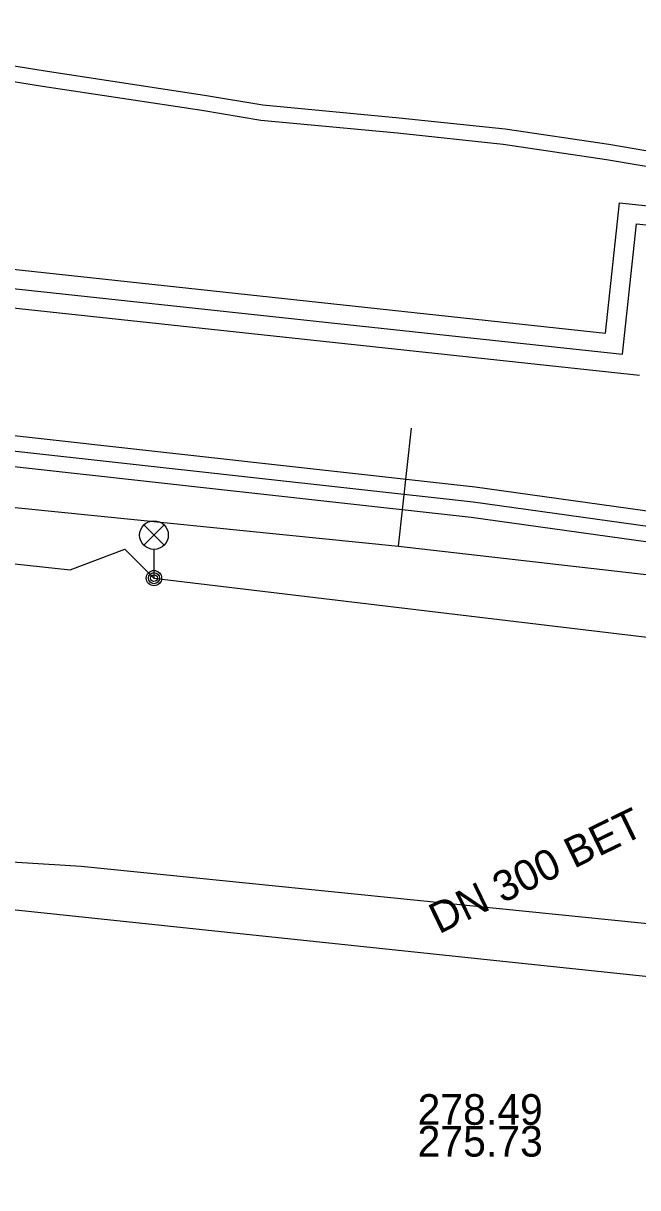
# Model space of a CAD drawing. Extents: x -595540 to -593988, y -1160850 to -1159202.
# Drawn here: x -594093.22 to -594077.16, y -1160468.3 to -1160437.87 of the extents above; entities that cross this region are included whole.
import ezdxf

# ---------------------------------------------------------------- set-up
doc = ezdxf.new("R2010")
doc.units = 0
for name, color, linetype in [('BVK-VODOVOD_trasa sítě', 7, 'Continuous'), ('CETIN_kabel podzemní', 7, 'Continuous'), ('DESTOVA-AREAL_popisy', 7, 'Continuous'), ('DSP-SDEL-VODAFONE_kabel', 7, 'Continuous'), ('EON-NN_kabel', 7, 'Continuous'), ('EON-VN_kabel', 7, 'Continuous'), ('TEPLARNY-HORKOVODY_trasa sítě', 7, 'Continuous'), ('TEPLARNY-HORKOVODY_trasa sítě obvodem', 7, 'Continuous'), ('TSB_kabel VO', 7, 'Continuous'), ('TSB_lampy VO', 7, 'Continuous')]:
    doc.layers.add(name, color=color, linetype=linetype)

msp = doc.modelspace()

# ---------------------------------------------------------------- linework, layer by layer
at = {"layer": 'BVK-VODOVOD_trasa sítě'}
msp.add_line((-594083.407, -1160451.533), (-594083.07, -1160448.447), dxfattribs=at)
msp.add_lwpolyline([(-594112.84, -1160448.546), (-594105.183, -1160449.339), (-594083.407, -1160451.533), (-594072.057, -1160452.833), (-594010.818, -1160459.186)], dxfattribs=at)
at = {"layer": 'CETIN_kabel podzemní'}
msp.add_lwpolyline([(-594100.77, -1160463.29), (-594099.18, -1160460.66), (-594097.6, -1160459.53), (-594091.7, -1160459.9), (-594076.38, -1160461.45), (-594070.63, -1160462.2), (-594062.5, -1160463.18), (-594053.04, -1160464.4), (-594053.46, -1160468.3), (-594055.3, -1160468.1)], dxfattribs=at)
at = {"layer": 'DESTOVA-AREAL_popisy'}
msp.add_line((-594082.91, -1160467.487), (-594082.91, -1160467.487), dxfattribs=at)
at = {"layer": 'DSP-SDEL-VODAFONE_kabel'}
msp.add_lwpolyline([(-594116.919, -1160458.563), (-594075.717, -1160462.905), (-594073.82, -1160462.041), (-594053.04, -1160464.41), (-594053.428, -1160468.004), (-594055.268, -1160467.806)], dxfattribs=at)
at = {"layer": 'EON-NN_kabel'}
for points in [[(-594121.541, -1160444.918), (-594121.233, -1160444.352), (-594121.062, -1160444.36), (-594120.156, -1160445.07), (-594120.197, -1160445.605), (-594119.975, -1160445.839), (-594117.62, -1160446.059), (-594117.444, -1160446.075), (-594116.976, -1160446.118), (-594110.074, -1160446.748), (-594101.979, -1160447.913), (-594093.53, -1160448.636), (-594081.406, -1160449.98), (-594070.036, -1160451.565), (-594057.893, -1160452.722), (-594041.949, -1160454.517), (-594029.981, -1160455.515), (-594010.815, -1160457.945), (-594008.734, -1160457.046), (-594008.332, -1160456.242), (-594008.054, -1160453.232), (-594007.931, -1160451.363), (-594008.102, -1160451.006), (-594009.714, -1160450.459)], [(-594121.109, -1160444.955), (-594121.062, -1160444.869), (-594120.572, -1160445.253), (-594120.637, -1160446.099), (-594120.573, -1160446.185), (-594117.732, -1160446.45), (-594117.657, -1160446.457), (-594117.261, -1160446.493), (-594110.121, -1160447.145), (-594102.025, -1160448.311), (-594093.569, -1160449.034), (-594081.456, -1160450.377), (-594070.083, -1160451.962), (-594057.937, -1160453.12), (-594042.299, -1160454.951), (-594041.538, -1160455.008), (-594030.019, -1160455.913), (-594010.757, -1160458.355), (-594008.442, -1160457.357), (-594007.94, -1160456.354), (-594007.656, -1160453.268), (-594007.526, -1160451.295), (-594007.815, -1160450.691), (-594009.66, -1160450.065)], [(-594121.016, -1160445.41), (-594120.987, -1160445.435), (-594121.047, -1160446.221), (-594120.787, -1160446.566), (-594118.642, -1160446.767), (-594118.02, -1160446.825), (-594117.694, -1160446.855), (-594117.549, -1160446.868), (-594110.168, -1160447.542), (-594102.071, -1160448.709), (-594093.608, -1160449.432), (-594081.506, -1160450.774), (-594070.13, -1160452.359), (-594057.975, -1160453.518), (-594042.027, -1160455.313), (-594030.065, -1160456.311), (-594010.699, -1160458.767), (-594008.148, -1160457.664), (-594007.55, -1160456.466), (-594007.256, -1160453.296), (-594007.119, -1160451.207), (-594007.526, -1160450.356), (-594009.604, -1160449.65)]]:
    msp.add_lwpolyline(points, dxfattribs=at)
at = {"layer": 'EON-VN_kabel'}
for points in [[(-594074.35, -1160441.646), (-594077.91, -1160441.041), (-594080.622, -1160440.639), (-594083.391, -1160440.347), (-594086.951, -1160440.013), (-594088.484, -1160439.753), (-594092.648, -1160439.125), (-594096.559, -1160438.498), (-594099.037, -1160438.228), (-594102.339, -1160437.87), (-594104.68, -1160437.885), (-594107.257, -1160437.877), (-594109.659, -1160438.763), (-594110.995, -1160439.978), (-594111.556, -1160440.948), (-594112.355, -1160442.365), (-594113.388, -1160443.129), (-594113.71, -1160443.5)], [(-594074.404, -1160442.042), (-594077.972, -1160441.437), (-594080.672, -1160441.035), (-594083.431, -1160440.745), (-594087.003, -1160440.409), (-594088.548, -1160440.147), (-594092.71, -1160439.521), (-594096.613, -1160438.894), (-594099.081, -1160438.626), (-594102.359, -1160438.27), (-594104.68, -1160438.285), (-594107.187, -1160438.277), (-594109.447, -1160439.111), (-594110.679, -1160440.232), (-594111.208, -1160441.146), (-594112.049, -1160442.635), (-594113.116, -1160443.444), (-594113.423, -1160443.881), (-594113.738, -1160443.898)]]:
    msp.add_lwpolyline(points, dxfattribs=at)
at = {"layer": 'TEPLARNY-HORKOVODY_trasa sítě'}
msp.add_line((-594116.103, -1160442.363), (-594077.557, -1160446.515), dxfattribs=at)
msp.add_lwpolyline([(-594077.557, -1160446.515), (-594077.19, -1160443.109), (-594075.35, -1160443.306), (-594076.131, -1160450.569)], dxfattribs=at)
at = {"layer": 'TEPLARNY-HORKOVODY_trasa sítě obvodem'}
for p, q in [((-594114.805, -1160442), (-594078.001, -1160445.964)), ((-594114.916, -1160442.994), (-594077.114, -1160447.066))]:
    msp.add_line(p, q, dxfattribs=at)
msp.add_lwpolyline([(-594078.001, -1160445.964), (-594077.634, -1160442.559), (-594074.799, -1160442.862), (-594075.581, -1160450.125)], dxfattribs=at)
at = {"layer": 'TSB_kabel VO'}
msp.add_lwpolyline([(-594115.77, -1160439.63), (-594116.44, -1160439.53), (-594117.23, -1160445.35), (-594117.02, -1160446.198), (-594110.57, -1160447.06), (-594110.71, -1160448.04), (-594111.04, -1160450.09), (-594091.99, -1160452.15), (-594090.56, -1160451.61), (-594089.8, -1160452.37), (-594066.05, -1160455.21), (-594064.57, -1160454.37), (-594063.95, -1160455.37), (-594039.96, -1160458.1), (-594038.36, -1160457.65), (-594037.82, -1160458.34), (-594032.57, -1160458.94), (-594011.49, -1160461.48)], dxfattribs=at)
at = {"layer": 'TSB_lampy VO'}
for p, q in [((-594090.065, -1160451.51), (-594089.535, -1160450.98)), ((-594090.065, -1160450.98), (-594089.535, -1160451.51)), ((-594090.065, -1160451.51), (-594089.535, -1160450.98)), ((-594090.065, -1160450.98), (-594089.535, -1160451.51)), ((-594089.8, -1160451.62), (-594089.8, -1160452.37)), ((-594089.8, -1160451.62), (-594089.8, -1160452.37))]:
    msp.add_line(p, q, dxfattribs=at)
for centre, radius in [((-594089.8, -1160451.245), 0.375), ((-594089.8, -1160451.245), 0.375), ((-594089.8, -1160452.37), 0.2), ((-594089.8, -1160452.37), 0.2), ((-594089.8, -1160452.37), 0.145), ((-594089.8, -1160452.37), 0.145), ((-594089.8, -1160452.37), 0.0876), ((-594089.8, -1160452.37), 0.0876)]:
    msp.add_circle(centre, radius, dxfattribs=at)

# ---------------------------------------------------------------- texts
at = {"layer": 'DESTOVA-AREAL_popisy'}
msp.add_text('DN 300 BET', height=0.8, rotation=25.8766, dxfattribs=at).set_placement((-594082.353, -1160461.681))
for s, p in [('278.49', (-594082.91, -1160466.655)), ('275.73', (-594082.91, -1160467.487))]:
    msp.add_text(s, height=0.8, dxfattribs=at).set_placement(p)

doc.saveas('drawing.dxf')
